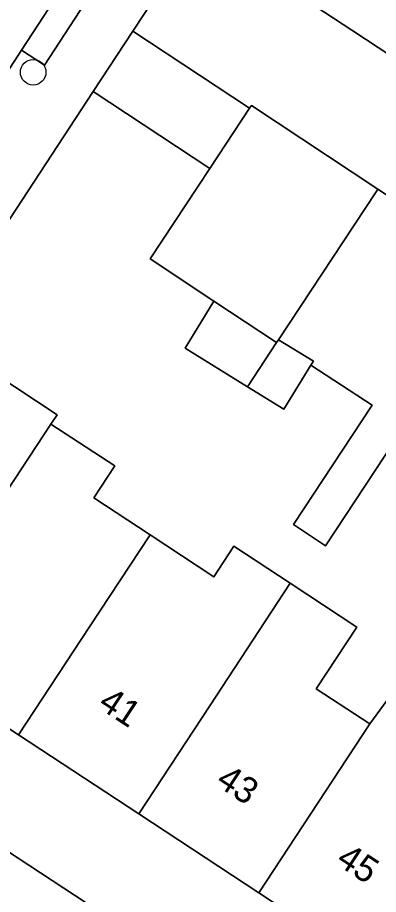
# Model space of a CAD drawing. Extents: x 159279 to 160377, y 384531 to 385888.
# Drawn here: x 159826.76 to 159840.56, y 385007.87 to 385041.4 of the extents above; entities that cross this region are included whole.
import ezdxf

# ---------------------------------------------------------------- set-up
doc = ezdxf.new("R2010")
doc.units = 0
for name, color, linetype in [('IMGEO_Boom', 7, 'Continuous'), ('IMGEO_Erf', 7, 'Continuous'), ('IMGEO_Muur', 7, 'Continuous'), ('IMGEO_Pand', 7, 'Continuous'), ('IMGEO_Pand_nummerreeks', 7, 'Continuous'), ('IMGEO_Rijbaan_lokaal_open', 7, 'Continuous'), ('IMGEO_Voetpad_open', 7, 'Continuous')]:
    doc.layers.add(name, color=color, linetype=linetype)

msp = doc.modelspace()

# ---------------------------------------------------------------- linework, layer by layer
at = {"layer": 'IMGEO_Boom'}
msp.add_circle((159827.356, 385039.304), 0.489, dxfattribs=at)
at = {"layer": 'IMGEO_Erf'}
for points in [[(159841.544, 385025.761), (159838.536, 385021.199), (159837.306, 385022.011), (159840.313, 385026.573), (159837.976, 385028.111), (159836.944, 385026.429), (159835.554, 385027.282), (159833.162, 385028.75), (159834.269, 385030.556), (159831.827, 385032.168), (159834.113, 385035.629), (159829.652, 385038.574), (159823.296, 385028.874)], [(159825.854, 385027.797), (159828.268, 385026.209), (159828.035, 385025.855), (159830.474, 385024.25), (159829.673, 385023.033), (159831.826, 385021.617), (159834.262, 385020.014), (159835.032, 385021.184), (159837.189, 385019.765), (159839.733, 385018.092), (159838.183, 385015.736), (159840.232, 385014.387), (159841.132, 385015.633)]]:
    msp.add_lwpolyline(points, dxfattribs=at)
msp.add_lwpolyline([(159840.578, 385004.911), (159835.985, 385007.933), (159831.393, 385010.954), (159826.8, 385013.976), (159822.207, 385016.998), (159817.514, 385020.085), (159815.287, 385016.806), (159840.869, 385000), (159866.078, 384983.439), (159868.234, 384986.716), (159863.541, 384989.803), (159858.949, 384992.825), (159854.356, 384995.846), (159849.763, 384998.868), (159848.043, 385000), (159845.17, 385001.89)], close=True, dxfattribs=at)
at = {"layer": 'IMGEO_Muur'}
msp.add_lwpolyline([(159823.296, 385028.874), (159829.652, 385038.574)], dxfattribs=at)
at = {"layer": 'IMGEO_Pand'}
for points in [[(159838.097, 385047.752), (159837.966, 385047.553), (159837.072, 385048.142), (159835.435, 385045.655), (159836.306, 385045.081), (159835.368, 385043.657), (159839.545, 385040.907), (159848.156, 385035.239), (159849.548, 385037.353), (159846.901, 385039.097), (159848.212, 385041.088), (159847.364, 385041.651)], [(159831.172, 385040.875), (159829.652, 385038.574), (159834.113, 385035.629), (159835.632, 385037.93)], [(159840.471, 385034.734), (159840.54, 385034.839), (159835.701, 385038.034), (159835.632, 385037.93), (159834.113, 385035.629), (159831.827, 385032.168), (159834.269, 385030.556), (159836.666, 385028.973), (159836.737, 385029.08)], [(159845.409, 385031.624), (159840.54, 385034.839), (159840.471, 385034.734), (159836.737, 385029.08), (159838.069, 385028.262), (159837.976, 385028.111), (159840.313, 385026.573), (159837.306, 385022.011), (159838.536, 385021.199), (159841.544, 385025.761), (159843.808, 385029.195)], [(159836.666, 385028.973), (159834.269, 385030.556), (159833.162, 385028.75), (159835.554, 385027.282)], [(159828.035, 385025.855), (159828.268, 385026.209), (159825.854, 385027.797), (159825.576, 385027.374), (159823.296, 385028.874), (159817.514, 385020.085), (159822.207, 385016.998), (159824.921, 385021.123), (159825.511, 385022.02)], [(159837.976, 385028.111), (159838.069, 385028.262), (159836.737, 385029.08), (159836.666, 385028.973), (159835.554, 385027.282), (159836.944, 385026.429)], [(159831.826, 385021.617), (159829.673, 385023.033), (159830.474, 385024.25), (159828.035, 385025.855), (159825.511, 385022.02), (159824.921, 385021.123), (159822.207, 385016.998), (159826.8, 385013.976), (159829.514, 385018.102)], [(159837.189, 385019.765), (159835.032, 385021.184), (159834.262, 385020.014), (159831.826, 385021.617), (159829.514, 385018.102), (159826.8, 385013.976), (159831.393, 385010.954), (159834.107, 385015.08)], [(159834.107, 385015.08), (159831.393, 385010.954), (159835.985, 385007.933), (159840.232, 385014.387), (159838.183, 385015.736), (159839.733, 385018.092), (159837.189, 385019.765)], [(159846.372, 385013.717), (159843.941, 385015.317), (159843.237, 385014.248), (159841.132, 385015.633), (159840.232, 385014.387), (159835.985, 385007.933), (159840.578, 385004.911), (159843.293, 385009.037)]]:
    msp.add_lwpolyline(points, close=True, dxfattribs=at)
at = {"layer": 'IMGEO_Rijbaan_lokaal_open'}
msp.add_lwpolyline([(159842.275, 385063.562), (159839.332, 385065.469), (159825.427, 385044.202), (159825.237, 385043.891), (159823.433, 385041.141), (159826.324, 385039.242), (159826.913, 385040.145), (159831.552, 385047.261), (159832.097, 385048.096)], close=True, dxfattribs=at)
msp.add_lwpolyline([(159865.937, 385052.088), (159860.767, 385044.253), (159860.705, 385044.294), (159854.887, 385035.272), (159852.849, 385032.141), (159850.94, 385033.383), (159848.156, 385035.239), (159839.545, 385040.907), (159835.368, 385043.657), (159833.719, 385044.747), (159831.172, 385040.875), (159835.632, 385037.93), (159835.701, 385038.034), (159840.54, 385034.839), (159845.409, 385031.624), (159845.481, 385031.732), (159849.713, 385028.942), (159849.57, 385028.726), (159854.462, 385025.496), (159854.531, 385025.6), (159857.303, 385023.772), (159859.239, 385026.708), (159862.555, 385031.737)], dxfattribs=at)
at = {"layer": 'IMGEO_Voetpad_open'}
for points in [[(159814.137, 385020.596), (159813.833, 385020.131), (159812.685, 385018.52), (159815.287, 385016.806), (159817.514, 385020.085), (159823.296, 385028.874), (159829.652, 385038.574), (159831.172, 385040.875), (159833.719, 385044.747), (159864.782, 385091.975), (159866.293, 385090.902), (159866.572, 385091.228), (159866.721, 385091.454), (159866.868, 385091.678), (159866.05, 385092.216), (159867.679, 385094.69), (159868.498, 385094.15), (159869.401, 385095.52), (159871.061, 385098.154)], [(159832.423, 385046.693), (159827.784, 385039.577), (159826.913, 385040.145), (159826.324, 385039.242), (159824.822, 385036.938), (159824.715, 385036.656), (159824.633, 385036.366), (159824.578, 385036.069), (159824.549, 385035.769), (159824.547, 385035.467), (159824.573, 385035.167), (159824.576, 385035.142), (159824.655, 385034.762), (159824.664, 385034.722), (159824.687, 385034.591), (159824.698, 385034.459), (159824.697, 385034.326), (159824.684, 385034.194), (159824.66, 385034.064), (159824.623, 385033.936), (159824.576, 385033.812), (159824.518, 385033.693), (159824.449, 385033.579), (159816.71, 385021.821)], [(159922.182, 384975.286), (159922.705, 384976.055), (159919.321, 384978.411), (159919.24, 384978.293), (159918.09, 384976.595), (159910.495, 384975.462), (159905.048, 384974.65), (159899.601, 384973.838), (159894.155, 384973.026), (159891.907, 384972.69), (159891.971, 384972.266), (159889.615, 384971.505), (159887.776, 384971.753), (159887.26, 384971.63), (159885.71, 384972.055), (159883.758, 384972.92), (159881.966, 384974.522), (159881.271, 384973.458), (159867.332, 384982.615), (159866.078, 384983.439), (159840.869, 385000), (159815.287, 385016.806)]]:
    msp.add_lwpolyline(points, dxfattribs=at)
msp.add_lwpolyline([(159831.552, 385047.261), (159826.913, 385040.145), (159827.784, 385039.577), (159832.423, 385046.693)], close=True, dxfattribs=at)

# ---------------------------------------------------------------- texts
at = {"layer": 'IMGEO_Pand_nummerreeks'}
for s, p in [('41', (159829.792, 385015.031)), ('43', (159834.293, 385012.072)), ('45', (159838.889, 385009.051))]:
    msp.add_text(s, height=1, rotation=326.6847, dxfattribs=at).set_placement(p)

doc.saveas('drawing.dxf')
